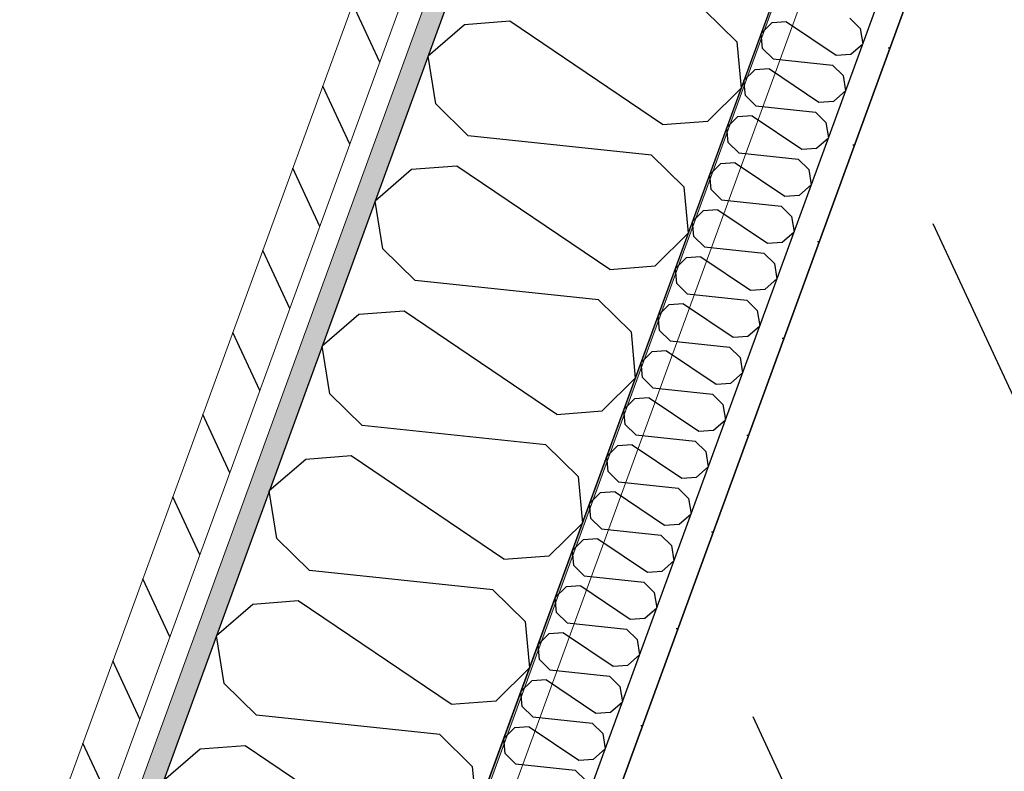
# Model space of a CAD drawing. Header units: millimetres. Extents: x 112481703 to 112588235, y 1264638581 to 1264713486.
# Tile 419 of 487: x 112577841 to 112578318, y 1264690683 to 1264691048. Entities that reach past the tile are written whole.
import ezdxf
from ezdxf.enums import TextEntityAlignment as Align

# ---------------------------------------------------------------- set-up
doc = ezdxf.new("R2010")
doc.units = ezdxf.units.MM
doc.header["$LTSCALE"] = 0.5
doc.header["$MEASUREMENT"] = 0
doc.linetypes.add('PLINE', pattern=[0])
doc.layers.add('235- Utvendig kledning og overflate', color=7, linetype='Continuous', lineweight=0)
doc.layers.add('236- Innvendig kledning og overflate', color=7, linetype='Continuous', lineweight=0)
for name, color, linetype in [('862- M___Nettoareal', 7, 'Continuous'), ('862- M___Nettoareal (1-100)', 7, 'Continuous'), ('862- M___Nettoareal(Polylinje)', 7, 'Continuous'), ('LA_farge_dekke_asfalt2', 7, 'Continuous'), ('Yttervegger.A225', 7, 'Continuous'), ('Yttervegger.A225 (Skravur)', 7, 'Continuous')]:
    doc.layers.add(name, color=color, linetype=linetype)
doc.styles.add('GENERATED_STYLE_1', font='arial.ttf')
pattern_1 = [(249.956, (112557650, 1264717795), (-81.357, 29.68231), [0, -50]), (249.956, (112557682.11, 1264717756.67), (-81.357, 29.68231), [0, -50])]

# ---------------------------------------------------------------- blocks, each defined once
blk = doc.blocks.new('Toalett_11_7', base_point=(112578656.98, 1264690012.75))
at = {"layer": '862- M___Nettoareal(Polylinje)', "linetype": 'PLINE', "flags": 128}
blk.add_lwpolyline([(112579589.19, 1264690638.82), (112578290.98, 1264691112.47), (112577663.95, 1264689393.83), (112578962.16, 1264688920.19)], close=True, dxfattribs=at)
blk = doc.blocks.new('*X579', base_point=(112557650, 1264717795))
at = {"layer": 'Yttervegger.A225 (Skravur)', "linetype": 'PLINE'}
for p, q in [((112578172.68, 1264691052.93), (112578188.39, 1264691037.49)), ((112578078.3, 1264691047.52), (112578056.33, 1264691045.82)), ((112578152.41, 1264690997.38), (112578078.3, 1264691047.52)), ((112578056.33, 1264691045.82), (112578038.61, 1264691030.53)), ((112578188.39, 1264691037.49), (112578190.47, 1264691014.97)), ((112578042.32, 1264691007.41), (112578038.61, 1264691030.53)), ((112578174.38, 1264690999.08), (112578190.47, 1264691014.97)), ((112578058.03, 1264690991.97), (112578042.32, 1264691007.41)), ((112578152.41, 1264690997.38), (112578174.38, 1264690999.08)), ((112578147.02, 1264690982.6), (112578058.03, 1264690991.97)), ((112578147.02, 1264690982.6), (112578162.73, 1264690967.16)), ((112578030.67, 1264690975.49), (112578012.95, 1264690960.2)), ((112578052.63, 1264690977.19), (112578030.67, 1264690975.49)), ((112578126.75, 1264690927.05), (112578052.63, 1264690977.19)), ((112578162.73, 1264690967.16), (112578164.81, 1264690944.64)), ((112578016.66, 1264690937.08), (112578012.95, 1264690960.2)), ((112578148.72, 1264690928.75), (112578164.81, 1264690944.64)), ((112578032.37, 1264690921.64), (112578016.66, 1264690937.08)), ((112578126.75, 1264690927.05), (112578148.72, 1264690928.75)), ((112578121.36, 1264690912.27), (112578032.37, 1264690921.64)), ((112578121.36, 1264690912.27), (112578137.07, 1264690896.83)), ((112578005.01, 1264690905.16), (112577987.29, 1264690889.86)), ((112578026.97, 1264690906.86), (112578005.01, 1264690905.16)), ((112578101.09, 1264690856.71), (112578026.97, 1264690906.86)), ((112578137.07, 1264690896.83), (112578139.15, 1264690874.3)), ((112577991, 1264690866.75), (112577987.29, 1264690889.86)), ((112578123.06, 1264690858.41), (112578139.15, 1264690874.3)), ((112578006.71, 1264690851.3), (112577991, 1264690866.75)), ((112578101.09, 1264690856.71), (112578123.06, 1264690858.41)), ((112578095.7, 1264690841.94), (112578006.71, 1264690851.3)), ((112578095.7, 1264690841.94), (112578111.41, 1264690826.49)), ((112577979.35, 1264690834.83), (112577961.63, 1264690819.53)), ((112578001.31, 1264690836.53), (112577979.35, 1264690834.83)), ((112578075.43, 1264690786.38), (112578001.31, 1264690836.53)), ((112578111.41, 1264690826.49), (112578113.49, 1264690803.97)), ((112577965.34, 1264690796.41), (112577961.63, 1264690819.53)), ((112578097.4, 1264690788.08), (112578113.49, 1264690803.97)), ((112577981.05, 1264690780.97), (112577965.34, 1264690796.41)), ((112578075.43, 1264690786.38), (112578097.4, 1264690788.08)), ((112578070.04, 1264690771.6), (112577981.05, 1264690780.97)), ((112578070.04, 1264690771.6), (112578085.75, 1264690756.16)), ((112577975.65, 1264690766.19), (112577953.69, 1264690764.49)), ((112578049.77, 1264690716.05), (112577975.65, 1264690766.19)), ((112577953.69, 1264690764.49), (112577935.97, 1264690749.2)), ((112578085.75, 1264690756.16), (112578087.83, 1264690733.64)), ((112577939.68, 1264690726.08), (112577935.97, 1264690749.2)), ((112578071.74, 1264690717.75), (112578087.83, 1264690733.64)), ((112577955.39, 1264690710.64), (112577939.68, 1264690726.08)), ((112578049.77, 1264690716.05), (112578071.74, 1264690717.75)), ((112578044.38, 1264690701.27), (112577955.39, 1264690710.64)), ((112578044.38, 1264690701.27), (112578060.09, 1264690685.83)), ((112577928.03, 1264690694.16), (112577910.31, 1264690678.87)), ((112577949.99, 1264690695.86), (112577928.03, 1264690694.16)), ((112578024.11, 1264690645.72), (112577949.99, 1264690695.86)), ((112578060.09, 1264690685.83), (112578062.17, 1264690663.31))]:
    blk.add_line(p, q, dxfattribs=at)
blk = doc.blocks.new('Label_68', base_point=(112578786.05, 1264690084.86))
at = {"layer": '862- M___Nettoareal (1-100)', "char_height": 200, "attachment_point": 1, "rotation": 249.956, "style": 'GENERATED_STYLE_1'}
for s, insert in [('\\A1;{\\pql;\\pt0,241000;\\fArial|b0|i0|c0|p0;\\W1.000000;2,5\\fArial|b0|i0|c0|p0;\\W1.000000;\\A1{\\H.66x;\\S^  ;}\\fArial|b0|i0|c0|p0;\\W1.000000; m\\fArial|b0|i0|c0|p0;\\W1.000000;\\A1{\\H.66x;\\S2^  ;}\\fArial|b0|i0|c0|p0;\\W1.000000;\\fArial|b0|i0|c0|p0;\\W1.000000;\\fArial|b0|i0|c0|p0;\\W1.000000;\\fArial|b0|i0|c0|p0;\\W1.000000;\\fArial|b0|i0|c0|p0;\\W1.000000;\\fArial|b0|i0|c0|p0;\\W1.000000;\\fArial|b0|i0|c0|p0;\\W1.000000;\\A1{\\H.66x;\\S^  ;}\\fArial|b0|i0|c0|p0;\\W1.000000;\\fArial|b0|i0|c0|p0;\\W1.000000;\\A1{\\H.66x;\\S^  ;}\\fArial|b0|i0|c0|p0;\\W1.000000;\\fArial|b0|i0|c0|p0;\\W1.000000;\\fArial|b0|i0|c0|p0;\\W1.000000;\\fArial|b0|i0|c0|p0;\\W1.000000;\\fArial|b0|i0|c0|p0;\\W1.000000;\\fArial|b0|i0|c0|p0;\\W1.000000;\\fArial|b0|i0|c0|p0;\\W1.000000;\\A1{\\H.66x;\\S^  ;}\\fArial|b0|i0|c0|p0;\\W1.000000;\\fArial|b0|i0|c0|p0;\\W1.000000;\\A1{\\H.66x;\\S^  ;}\\fArial|b0|i0|c0|p0;\\W1.000000;\\fArial|b0|i0|c0|p0;\\W1.000000;\\fArial|b0|i0|c0|p0;\\W1.000000;\\fArial|b0|i0|c0|p0;\\W1.000000;\\fArial|b0|i0|c0|p0;\\W1.000000;\\fArial|b0|i0|c0|p0;\\W1.000000;\\fArial|b0|i0|c0|p0;\\W1.000000;\\A1{\\H.66x;\\S^  ;}\\fArial|b0|i0|c0|p0;\\W1.000000;\\fArial|b0|i0|c0|p0;\\W1.000000;\\A1{\\H.66x;\\S^  ;}\\fArial|b0|i0|c0|p0;\\W1.000000;\\fArial|b0|i0|c0|p0;\\W1.000000;\\fArial|b0|i0|c0|p0;\\W1.000000;\\fArial|b0|i0|c0|p0;\\W1.000000;\\fArial|b0|i0|c0|p0;\\W1.000000;\\fArial|b0|i0|c0|p0;\\W1.000000;\\fArial|b0|i0|c0|p0;\\W1.000000;\\A1{\\H.66x;\\S^  ;}\\fArial|b0|i0|c0|p0;\\W1.000000;\\fArial|b0|i0|c0|p0;\\W1.000000;\\A1{\\H.66x;\\S^  ;}\\fArial|b0|i0|c0|p0;\\W1.000000;\\fArial|b0|i0|c0|p0;\\W1.000000;\\fArial|b0|i0|c0|p0;\\W1.000000;\\fArial|b0|i0|c0|p0;\\W1.000000;\\fArial|b0|i0|c0|p0;\\W1.000000;\\fArial|b0|i0|c0|p0;\\W1.000000;\\fArial|b0|i0|c0|p0;\\W1.000000;\\fArial|b0|i0|c0|p0;\\W1.000000;}', (112578727.86, 1264690525.56)), ('\\A1;{\\pql;\\pt0,241000;\\fArial|b0|i0|c0|p0;\\W1.000000;Toalett\\fArial|b0|i0|c0|p0;\\W1.000000;\\A1{\\H.66x;\\S^  ;}\\fArial|b0|i0|c0|p0;\\W1.000000;\\fArial|b0|i0|c0|p0;\\W1.000000;\\A1{\\H.66x;\\S^  ;}\\fArial|b0|i0|c0|p0;\\W1.000000;\\fArial|b0|i0|c0|p0;\\W1.000000;\\fArial|b0|i0|c0|p0;\\W1.000000;\\fArial|b0|i0|c0|p0;\\W1.000000;\\fArial|b0|i0|c0|p0;\\W1.000000;\\fArial|b0|i0|c0|p0;\\W1.000000;\\fArial|b0|i0|c0|p0;\\W1.000000;\\A1{\\H.66x;\\S^  ;}\\fArial|b0|i0|c0|p0;\\W1.000000;\\fArial|b0|i0|c0|p0;\\W1.000000;\\A1{\\H.66x;\\S^  ;}\\fArial|b0|i0|c0|p0;\\W1.000000;\\fArial|b0|i0|c0|p0;\\W1.000000;\\fArial|b0|i0|c0|p0;\\W1.000000;\\fArial|b0|i0|c0|p0;\\W1.000000;\\fArial|b0|i0|c0|p0;\\W1.000000;\\fArial|b0|i0|c0|p0;\\W1.000000;\\fArial|b0|i0|c0|p0;\\W1.000000;\\A1{\\H.66x;\\S^  ;}\\fArial|b0|i0|c0|p0;\\W1.000000;\\fArial|b0|i0|c0|p0;\\W1.000000;\\A1{\\H.66x;\\S^  ;}\\fArial|b0|i0|c0|p0;\\W1.000000;\\fArial|b0|i0|c0|p0;\\W1.000000;\\fArial|b0|i0|c0|p0;\\W1.000000;\\fArial|b0|i0|c0|p0;\\W1.000000;\\fArial|b0|i0|c0|p0;\\W1.000000;\\fArial|b0|i0|c0|p0;\\W1.000000;\\fArial|b0|i0|c0|p0;\\W1.000000;\\A1{\\H.66x;\\S^  ;}\\fArial|b0|i0|c0|p0;\\W1.000000;\\fArial|b0|i0|c0|p0;\\W1.000000;\\A1{\\H.66x;\\S^  ;}\\fArial|b0|i0|c0|p0;\\W1.000000;\\fArial|b0|i0|c0|p0;\\W1.000000;\\fArial|b0|i0|c0|p0;\\W1.000000;\\fArial|b0|i0|c0|p0;\\W1.000000;\\fArial|b0|i0|c0|p0;\\W1.000000;\\fArial|b0|i0|c0|p0;\\W1.000000;\\fArial|b0|i0|c0|p0;\\W1.000000;\\A1{\\H.66x;\\S^  ;}\\fArial|b0|i0|c0|p0;\\W1.000000;\\fArial|b0|i0|c0|p0;\\W1.000000;\\A1{\\H.66x;\\S^  ;}\\fArial|b0|i0|c0|p0;\\W1.000000;\\fArial|b0|i0|c0|p0;\\W1.000000;\\fArial|b0|i0|c0|p0;\\W1.000000;\\fArial|b0|i0|c0|p0;\\W1.000000;\\fArial|b0|i0|c0|p0;\\W1.000000;\\fArial|b0|i0|c0|p0;\\W1.000000;\\fArial|b0|i0|c0|p0;\\W1.000000;\\fArial|b0|i0|c0|p0;\\W1.000000;}', (112579025.8, 1264690416.86)), ('\\A1;{\\pql;\\pt0,241000;\\fArial|b0|i0|c0|p0;\\W1.000000;11\\fArial|b0|i0|c0|p0;\\W1.000000;\\A1{\\H.66x;\\S^  ;}\\fArial|b0|i0|c0|p0;\\W1.000000;\\fArial|b0|i0|c0|p0;\\W1.000000;\\A1{\\H.66x;\\S^  ;}\\fArial|b0|i0|c0|p0;\\W1.000000;\\fArial|b0|i0|c0|p0;\\W1.000000;\\fArial|b0|i0|c0|p0;\\W1.000000;\\fArial|b0|i0|c0|p0;\\W1.000000;\\fArial|b0|i0|c0|p0;\\W1.000000;\\fArial|b0|i0|c0|p0;\\W1.000000;\\fArial|b0|i0|c0|p0;\\W1.000000;\\A1{\\H.66x;\\S^  ;}\\fArial|b0|i0|c0|p0;\\W1.000000;\\fArial|b0|i0|c0|p0;\\W1.000000;\\A1{\\H.66x;\\S^  ;}\\fArial|b0|i0|c0|p0;\\W1.000000;\\fArial|b0|i0|c0|p0;\\W1.000000;\\fArial|b0|i0|c0|p0;\\W1.000000;\\fArial|b0|i0|c0|p0;\\W1.000000;\\fArial|b0|i0|c0|p0;\\W1.000000;\\fArial|b0|i0|c0|p0;\\W1.000000;\\fArial|b0|i0|c0|p0;\\W1.000000;\\A1{\\H.66x;\\S^  ;}\\fArial|b0|i0|c0|p0;\\W1.000000;\\fArial|b0|i0|c0|p0;\\W1.000000;\\A1{\\H.66x;\\S^  ;}\\fArial|b0|i0|c0|p0;\\W1.000000;\\fArial|b0|i0|c0|p0;\\W1.000000;\\fArial|b0|i0|c0|p0;\\W1.000000;\\fArial|b0|i0|c0|p0;\\W1.000000;\\fArial|b0|i0|c0|p0;\\W1.000000;\\fArial|b0|i0|c0|p0;\\W1.000000;\\fArial|b0|i0|c0|p0;\\W1.000000;\\A1{\\H.66x;\\S^  ;}\\fArial|b0|i0|c0|p0;\\W1.000000;\\fArial|b0|i0|c0|p0;\\W1.000000;\\A1{\\H.66x;\\S^  ;}\\fArial|b0|i0|c0|p0;\\W1.000000;\\fArial|b0|i0|c0|p0;\\W1.000000;\\fArial|b0|i0|c0|p0;\\W1.000000;\\fArial|b0|i0|c0|p0;\\W1.000000;\\fArial|b0|i0|c0|p0;\\W1.000000;\\fArial|b0|i0|c0|p0;\\W1.000000;\\fArial|b0|i0|c0|p0;\\W1.000000;\\A1{\\H.66x;\\S^  ;}\\fArial|b0|i0|c0|p0;\\W1.000000;\\fArial|b0|i0|c0|p0;\\W1.000000;\\A1{\\H.66x;\\S^  ;}\\fArial|b0|i0|c0|p0;\\W1.000000;\\fArial|b0|i0|c0|p0;\\W1.000000;\\fArial|b0|i0|c0|p0;\\W1.000000;\\fArial|b0|i0|c0|p0;\\W1.000000;\\fArial|b0|i0|c0|p0;\\W1.000000;\\fArial|b0|i0|c0|p0;\\W1.000000;\\fArial|b0|i0|c0|p0;\\W1.000000;\\fArial|b0|i0|c0|p0;\\W1.000000;}', (112579327.9, 1264690327.93))]:
    blk.add_mtext(s, dxfattribs=dict(at, insert=insert))
at = {"layer": '862- M___Nettoareal (1-100)', "style": 'GENERATED_STYLE_1'}
for tag, p in [('DUMMY_108', (112578780.34, 1264690527.7)), ('DUMMY_107', (112579075.6, 1264690419.98)), ('DUMMY_106', (112579370.85, 1264690312.26))]:
    blk.add_attdef(tag, text='', height=200, rotation=249.956, dxfattribs=at).set_placement(p, align=Align.TOP_LEFT)
blk = doc.blocks.new('*X1162', base_point=(112557650, 1264717795))
at = {"layer": 'Yttervegger.A225 (Skravur)', "linetype": 'PLINE'}
for p, q in [((112578212.53, 1264691047.29), (112578205.4, 1264691046.73)), ((112578212.53, 1264691047.29), (112578236.56, 1264691031.02)), ((112578243.14, 1264691049.04), (112578248.23, 1264691044.03)), ((112578205.4, 1264691046.73), (112578200.18, 1264691041.58)), ((112578248.23, 1264691044.03), (112578249.44, 1264691036.53)), ((112578200.86, 1264691034.28), (112578200.18, 1264691041.58)), ((112578205.95, 1264691029.27), (112578200.86, 1264691034.28)), ((112578243.69, 1264691031.57), (112578249.44, 1264691036.53)), ((112578205.95, 1264691029.27), (112578234.82, 1264691026.23)), ((112578236.56, 1264691031.02), (112578243.69, 1264691031.57)), ((112578197.08, 1264691023.92), (112578191.86, 1264691018.77)), ((112578204.2, 1264691024.48), (112578197.08, 1264691023.92)), ((112578204.2, 1264691024.48), (112578228.24, 1264691008.21)), ((112578234.82, 1264691026.23), (112578239.91, 1264691021.22)), ((112578192.54, 1264691011.47), (112578191.86, 1264691018.77)), ((112578239.91, 1264691021.22), (112578241.11, 1264691013.72)), ((112578235.36, 1264691008.76), (112578241.11, 1264691013.72)), ((112578197.63, 1264691006.46), (112578192.54, 1264691011.47)), ((112578228.24, 1264691008.21), (112578235.36, 1264691008.76)), ((112578197.63, 1264691006.46), (112578226.49, 1264691003.42)), ((112578188.76, 1264691001.11), (112578183.54, 1264690995.96)), ((112578195.88, 1264691001.66), (112578188.76, 1264691001.11)), ((112578195.88, 1264691001.66), (112578219.92, 1264690985.4)), ((112578226.49, 1264691003.42), (112578231.59, 1264690998.41)), ((112578184.21, 1264690988.65), (112578183.54, 1264690995.96)), ((112578231.59, 1264690998.41), (112578232.79, 1264690990.91)), ((112578227.04, 1264690985.95), (112578232.79, 1264690990.91)), ((112578189.31, 1264690983.65), (112578184.21, 1264690988.65)), ((112578219.92, 1264690985.4), (112578227.04, 1264690985.95)), ((112578189.31, 1264690983.65), (112578218.17, 1264690980.61)), ((112578218.17, 1264690980.61), (112578223.27, 1264690975.6)), ((112578180.44, 1264690978.3), (112578175.22, 1264690973.15)), ((112578187.56, 1264690978.85), (112578180.44, 1264690978.3)), ((112578187.56, 1264690978.85), (112578211.6, 1264690962.59)), ((112578223.27, 1264690975.6), (112578224.47, 1264690968.1)), ((112578175.89, 1264690965.84), (112578175.22, 1264690973.15)), ((112578180.99, 1264690960.84), (112578175.89, 1264690965.84)), ((112578218.72, 1264690963.14), (112578224.47, 1264690968.1)), ((112578211.6, 1264690962.59), (112578218.72, 1264690963.14)), ((112578180.99, 1264690960.84), (112578209.85, 1264690957.8)), ((112578209.85, 1264690957.8), (112578214.94, 1264690952.79)), ((112578172.11, 1264690955.49), (112578166.89, 1264690950.34)), ((112578179.24, 1264690956.04), (112578172.11, 1264690955.49)), ((112578179.24, 1264690956.04), (112578203.28, 1264690939.78)), ((112578214.94, 1264690952.79), (112578216.15, 1264690945.29)), ((112578167.57, 1264690943.03), (112578166.89, 1264690950.34)), ((112578172.66, 1264690938.03), (112578167.57, 1264690943.03)), ((112578210.4, 1264690940.33), (112578216.15, 1264690945.29)), ((112578172.66, 1264690938.03), (112578201.53, 1264690934.99)), ((112578203.28, 1264690939.78), (112578210.4, 1264690940.33)), ((112578163.79, 1264690932.68), (112578158.57, 1264690927.53)), ((112578170.91, 1264690933.23), (112578163.79, 1264690932.68)), ((112578170.91, 1264690933.23), (112578194.95, 1264690916.97)), ((112578201.53, 1264690934.99), (112578206.62, 1264690929.98)), ((112578159.25, 1264690920.22), (112578158.57, 1264690927.53)), ((112578206.62, 1264690929.98), (112578207.82, 1264690922.48)), ((112578164.34, 1264690915.21), (112578159.25, 1264690920.22)), ((112578202.08, 1264690917.52), (112578207.82, 1264690922.48)), ((112578164.34, 1264690915.21), (112578193.2, 1264690912.18)), ((112578194.95, 1264690916.97), (112578202.08, 1264690917.52)), ((112578155.47, 1264690909.87), (112578150.25, 1264690904.72)), ((112578162.59, 1264690910.42), (112578155.47, 1264690909.87)), ((112578162.59, 1264690910.42), (112578186.63, 1264690894.16)), ((112578193.2, 1264690912.18), (112578198.3, 1264690907.17)), ((112578150.92, 1264690897.41), (112578150.25, 1264690904.72)), ((112578198.3, 1264690907.17), (112578199.5, 1264690899.67)), ((112578193.75, 1264690894.71), (112578199.5, 1264690899.67)), ((112578156.02, 1264690892.4), (112578150.92, 1264690897.41)), ((112578186.63, 1264690894.16), (112578193.75, 1264690894.71)), ((112578156.02, 1264690892.4), (112578184.88, 1264690889.37)), ((112578184.88, 1264690889.37), (112578189.98, 1264690884.36)), ((112578147.15, 1264690887.06), (112578141.93, 1264690881.91)), ((112578154.27, 1264690887.61), (112578147.15, 1264690887.06)), ((112578154.27, 1264690887.61), (112578178.31, 1264690871.35)), ((112578142.6, 1264690874.6), (112578141.93, 1264690881.91)), ((112578189.98, 1264690884.36), (112578191.18, 1264690876.86)), ((112578185.43, 1264690871.9), (112578191.18, 1264690876.86)), ((112578147.7, 1264690869.59), (112578142.6, 1264690874.6)), ((112578178.31, 1264690871.35), (112578185.43, 1264690871.9)), ((112578147.7, 1264690869.59), (112578176.56, 1264690866.56)), ((112578176.56, 1264690866.56), (112578181.65, 1264690861.55)), ((112578138.83, 1264690864.25), (112578133.6, 1264690859.1)), ((112578145.95, 1264690864.8), (112578138.83, 1264690864.25)), ((112578145.95, 1264690864.8), (112578169.99, 1264690848.54)), ((112578181.65, 1264690861.55), (112578182.86, 1264690854.05)), ((112578134.28, 1264690851.79), (112578133.6, 1264690859.1)), ((112578139.37, 1264690846.78), (112578134.28, 1264690851.79)), ((112578177.11, 1264690849.09), (112578182.86, 1264690854.05)), ((112578139.37, 1264690846.78), (112578168.24, 1264690843.75)), ((112578169.99, 1264690848.54), (112578177.11, 1264690849.09)), ((112578137.63, 1264690841.99), (112578130.5, 1264690841.44)), ((112578137.63, 1264690841.99), (112578161.66, 1264690825.73)), ((112578168.24, 1264690843.75), (112578173.33, 1264690838.74)), ((112578130.5, 1264690841.44), (112578125.28, 1264690836.29)), ((112578173.33, 1264690838.74), (112578174.54, 1264690831.24)), ((112578125.96, 1264690828.98), (112578125.28, 1264690836.29)), ((112578131.05, 1264690823.97), (112578125.96, 1264690828.98)), ((112578168.79, 1264690826.28), (112578174.54, 1264690831.24)), ((112578131.05, 1264690823.97), (112578159.92, 1264690820.94)), ((112578161.66, 1264690825.73), (112578168.79, 1264690826.28)), ((112578122.18, 1264690818.63), (112578116.96, 1264690813.48)), ((112578129.3, 1264690819.18), (112578122.18, 1264690818.63)), ((112578129.3, 1264690819.18), (112578153.34, 1264690802.92)), ((112578159.92, 1264690820.94), (112578165.01, 1264690815.93)), ((112578117.64, 1264690806.17), (112578116.96, 1264690813.48)), ((112578165.01, 1264690815.93), (112578166.21, 1264690808.43)), ((112578160.46, 1264690803.47), (112578166.21, 1264690808.43)), ((112578122.73, 1264690801.16), (112578117.64, 1264690806.17)), ((112578153.34, 1264690802.92), (112578160.46, 1264690803.47)), ((112578122.73, 1264690801.16), (112578151.59, 1264690798.12)), ((112578113.86, 1264690795.82), (112578108.64, 1264690790.66)), ((112578120.98, 1264690796.37), (112578113.86, 1264690795.82)), ((112578120.98, 1264690796.37), (112578145.02, 1264690780.11)), ((112578151.59, 1264690798.12), (112578156.69, 1264690793.12)), ((112578109.31, 1264690783.36), (112578108.64, 1264690790.66)), ((112578156.69, 1264690793.12), (112578157.89, 1264690785.62)), ((112578152.14, 1264690780.66), (112578157.89, 1264690785.62)), ((112578114.41, 1264690778.35), (112578109.31, 1264690783.36)), ((112578145.02, 1264690780.11), (112578152.14, 1264690780.66)), ((112578114.41, 1264690778.35), (112578143.27, 1264690775.31)), ((112578143.27, 1264690775.31), (112578148.37, 1264690770.31)), ((112578105.54, 1264690773.01), (112578100.32, 1264690767.85)), ((112578112.66, 1264690773.56), (112578105.54, 1264690773.01)), ((112578112.66, 1264690773.56), (112578136.7, 1264690757.3)), ((112578148.37, 1264690770.31), (112578149.57, 1264690762.81)), ((112578100.99, 1264690760.55), (112578100.32, 1264690767.85)), ((112578106.09, 1264690755.54), (112578100.99, 1264690760.55)), ((112578143.82, 1264690757.85), (112578149.57, 1264690762.81)), ((112578106.09, 1264690755.54), (112578134.95, 1264690752.5)), ((112578136.7, 1264690757.3), (112578143.82, 1264690757.85)), ((112578104.34, 1264690750.75), (112578097.21, 1264690750.2)), ((112578104.34, 1264690750.75), (112578128.38, 1264690734.49)), ((112578134.95, 1264690752.5), (112578140.04, 1264690747.5)), ((112578097.21, 1264690750.2), (112578091.99, 1264690745.04)), ((112578140.04, 1264690747.5), (112578141.25, 1264690740)), ((112578092.67, 1264690737.74), (112578091.99, 1264690745.04)), ((112578097.76, 1264690732.73), (112578092.67, 1264690737.74)), ((112578135.5, 1264690735.04), (112578141.25, 1264690740)), ((112578097.76, 1264690732.73), (112578126.63, 1264690729.69)), ((112578128.38, 1264690734.49), (112578135.5, 1264690735.04)), ((112578088.89, 1264690727.39), (112578083.67, 1264690722.23)), ((112578096.01, 1264690727.94), (112578088.89, 1264690727.39)), ((112578096.01, 1264690727.94), (112578120.05, 1264690711.67)), ((112578126.63, 1264690729.69), (112578131.72, 1264690724.68)), ((112578084.35, 1264690714.93), (112578083.67, 1264690722.23)), ((112578131.72, 1264690724.68), (112578132.92, 1264690717.19)), ((112578089.44, 1264690709.92), (112578084.35, 1264690714.93)), ((112578127.18, 1264690712.23), (112578132.92, 1264690717.19)), ((112578089.44, 1264690709.92), (112578118.3, 1264690706.88)), ((112578120.05, 1264690711.67), (112578127.18, 1264690712.23)), ((112578080.57, 1264690704.58), (112578075.35, 1264690699.42)), ((112578087.69, 1264690705.13), (112578080.57, 1264690704.58)), ((112578087.69, 1264690705.13), (112578111.73, 1264690688.86)), ((112578118.3, 1264690706.88), (112578123.4, 1264690701.87)), ((112578076.02, 1264690692.12), (112578075.35, 1264690699.42)), ((112578123.4, 1264690701.87), (112578124.6, 1264690694.38)), ((112578118.85, 1264690689.42), (112578124.6, 1264690694.38)), ((112578081.12, 1264690687.11), (112578076.02, 1264690692.12)), ((112578111.73, 1264690688.86), (112578118.85, 1264690689.42)), ((112578081.12, 1264690687.11), (112578109.98, 1264690684.07)), ((112578109.98, 1264690684.07), (112578115.08, 1264690679.06))]:
    blk.add_line(p, q, dxfattribs=at)

msp = doc.modelspace()

# ---------------------------------------------------------------- hatches: boundary and pattern name
at = {"layer": 'LA_farge_dekke_asfalt2', "linetype": 'Continuous'}
h = msp.add_hatch(dxfattribs=at)
h.set_pattern_fill('Murverk', color=256, style=0, pattern_type=2)
h.set_pattern_definition([(294.956, (112557650, 1264717795), (163.1938, 75.94596), [])])
h.paths.add_polyline_path([(112562670.28, 1264672618.44), (112565507.41, 1264680394.81), (112573384.41, 1264677520.97), (112579262.36, 1264693631.99), (112587341.37, 1264690684.44), (112579714.93, 1264669780.94), (112576475.27, 1264670962.9), (112575386.63, 1264667979.01)])
at = {"layer": 'Yttervegger.A225 (Skravur)', "linetype": 'Continuous'}
h = msp.add_hatch(dxfattribs=at)
h.set_pattern_fill('Skrålinjer_1', color=256, style=0, pattern_type=2)
h.set_pattern_definition([(294.95599, (112557650, 1264717795), (27.198964, 12.65766), [])])
h.paths.add_polyline_path([(112578070.69, 1264691243.93), (112576293.53, 1264686372.85), (112576314.19, 1264686365.31), (112578091.36, 1264691236.39)])
h = msp.add_hatch(dxfattribs=at)
h.set_pattern_fill('Prikker_tett', color=256, style=0, pattern_type=2)
h.set_pattern_definition(pattern_1)
h.paths.add_polyline_path([(112578101.69, 1264691232.62), (112576324.53, 1264686361.54), (112576333.92, 1264686358.11), (112578111.09, 1264691229.19)])
msp.add_hatch(color=256, dxfattribs=at).paths.add_polyline_path([(112577603.13, 1264689402.18), (112578251.06, 1264691178.12), (112578250.12, 1264691178.47), (112577602.19, 1264689402.52)])
h = msp.add_hatch(dxfattribs=at)
h.set_pattern_fill('Prikker_tett', color=256, style=0, pattern_type=2)
h.set_pattern_definition(pattern_1)
h.paths.add_polyline_path([(112577618.86, 1264689410.28), (112578262.34, 1264691174.01), (112578251.06, 1264691178.12), (112577607.58, 1264689414.39)])
h = msp.add_hatch(dxfattribs=at)
h.set_pattern_fill('Prikker_tett', color=256, style=0, pattern_type=2)
h.set_pattern_definition(pattern_1)
h.paths.add_polyline_path([(112578278.76, 1264691116.92), (112577651.74, 1264689398.28), (112577663.95, 1264689393.83), (112578290.98, 1264691112.47)])

# ---------------------------------------------------------------- linework, layer by layer
at = {"layer": '235- Utvendig kledning og overflate', "linetype": 'PLINE'}
for p, q in [((112578091.36, 1264691236.39), (112576314.19, 1264686365.31)), ((112578101.69, 1264691232.62), (112576324.53, 1264686361.54))]:
    msp.add_line(p, q, dxfattribs=at)
at = {"layer": '235- Utvendig kledning og overflate', "linetype": 'PLINE', "flags": 128}
msp.add_lwpolyline([(112578070.69, 1264691243.93), (112576293.53, 1264686372.85)], dxfattribs=at)
at = {"layer": '236- Innvendig kledning og overflate', "linetype": 'PLINE'}
msp.add_line((112577603.13, 1264689402.18), (112578251.06, 1264691178.12), dxfattribs=at)
at = {"layer": '236- Innvendig kledning og overflate', "linetype": 'PLINE', "flags": 128}
for points in [[(112577618.86, 1264689410.28), (112578262.34, 1264691174.01)], [(112578238.13, 1264691145.59), (112577606.64, 1264689414.74)]]:
    msp.add_lwpolyline(points, dxfattribs=at)
at = {"layer": 'Yttervegger.A225', "linetype": 'PLINE'}
for p, q in [((112578111.09, 1264691229.19), (112577463.15, 1264689453.25)), ((112577602.19, 1264689402.52), (112578250.12, 1264691178.47)), ((112577651.74, 1264689398.28), (112578278.76, 1264691116.92))]:
    msp.add_line(p, q, dxfattribs=at)
at = {"layer": 'Yttervegger.A225', "linetype": 'PLINE', "flags": 128}
msp.add_lwpolyline([(112577663.95, 1264689393.83), (112578290.98, 1264691112.47)], dxfattribs=at)

# ---------------------------------------------------------------- block references
at = {"layer": '862- M___Nettoareal', "linetype": 'Continuous'}
msp.add_blockref('Toalett_11_7', (112578656.98, 1264690012.75), dxfattribs=at)
at = {"layer": '862- M___Nettoareal (1-100)', "linetype": 'PLINE'}
msp.add_blockref('Label_68', (112578786.05, 1264690084.86), dxfattribs=at)
at = {"layer": 'Yttervegger.A225'}
for name in ['*X579', '*X1162']:
    msp.add_blockref(name, (112557650, 1264717795), dxfattribs=at)

doc.saveas('drawing.dxf')
